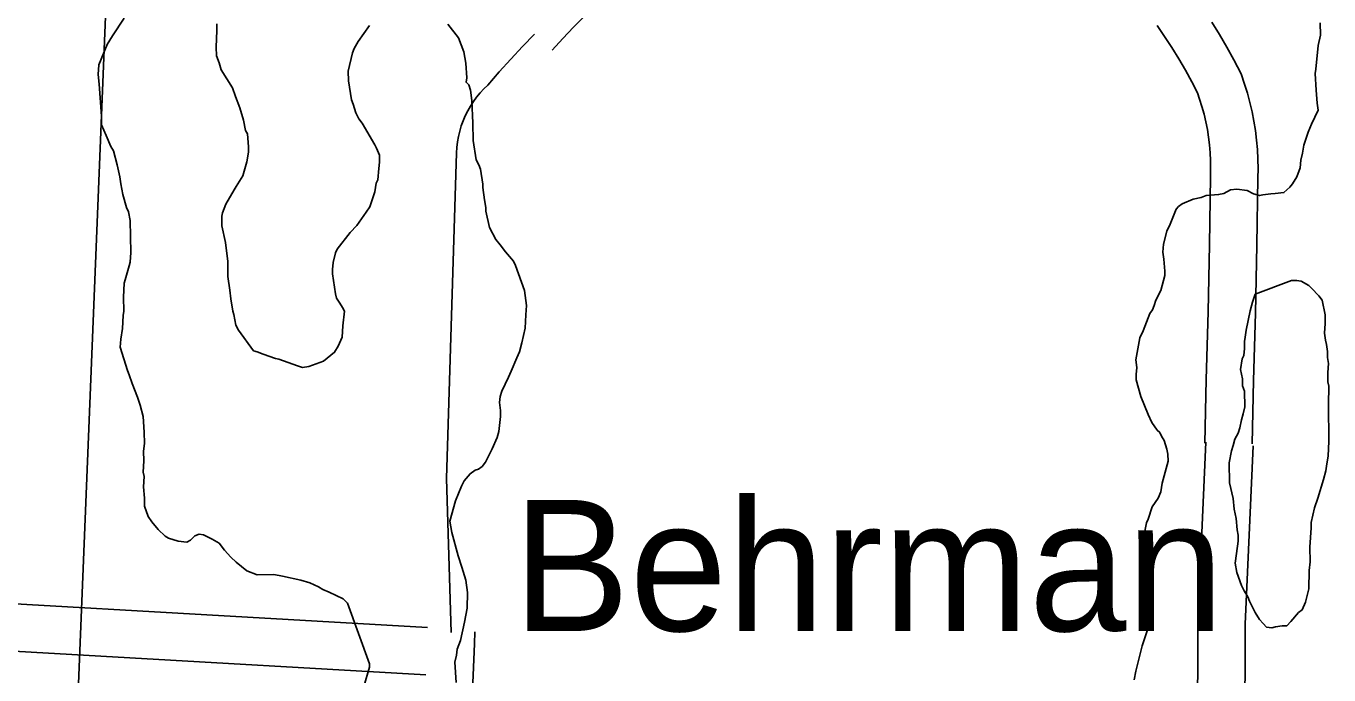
# Model space of a CAD drawing. Extents: x 3677843 to 3715951, y 511991 to 537744.
# Drawn here: x 3693064 to 3693889, y 526163 to 526573 of the extents above; entities that cross this region are included whole.
import ezdxf

# ---------------------------------------------------------------- set-up
doc = ezdxf.new("R2010")
doc.units = 0
for name, color, linetype in [('V-BLDG-IDEN', 7, 'Continuous'), ('V-ROAD-CNTR', 7, 'Continuous'), ('V-SITE-VEGE', 7, 'Continuous')]:
    doc.layers.add(name, color=color, linetype=linetype)

msp = doc.modelspace()

# ---------------------------------------------------------------- linework, layer by layer
at = {"layer": 'V-ROAD-CNTR'}
for points in [[(3693164.21, 527810.55), (3693013.77, 524096.54), (3692955.35, 522772.91), (3692937.19, 522304.73)], [(3693417.81, 526579.68), (3693410.81, 526572.67), (3693404.05, 526565.59), (3693397.33, 526558.23)], [(3693780.5, 526573.76), (3693785.32, 526566.87), (3693789.94, 526559.84), (3693794.36, 526552.69), (3693798.58, 526545.41), (3693802.6, 526538.03), (3693806.06, 526531.21), (3693807.48, 526527.2), (3693808.97, 526522.47), (3693810.28, 526517.68), (3693811.41, 526512.86), (3693812.36, 526507.99), (3693813.14, 526503.08), (3693813.74, 526498.16), (3693814.16, 526493.22), (3693814.39, 526488.27), (3693814.44, 526483.31), (3693814.31, 526477.99), (3693813.69, 526435.14), (3693812.78, 526392.43), (3693811.58, 526349.61), (3693810.84, 526309.39)], [(3693815.24, 526575.97), (3693820.1, 526568.11), (3693824.74, 526560.11), (3693829.16, 526551.99), (3693833.69, 526543.06), (3693835.95, 526536.69), (3693837.76, 526530.91), (3693839.36, 526525.07), (3693840.74, 526519.17), (3693841.91, 526513.23), (3693842.85, 526507.25), (3693843.59, 526501.24), (3693844.1, 526495.19), (3693844.38, 526489.14), (3693844.45, 526483.09), (3693844.3, 526477.39), (3693843.69, 526434.61), (3693842.78, 526391.69), (3693841.58, 526348.91), (3693840.83, 526308.83)], [(3693386.26, 526568.35), (3693378.62, 526560.49), (3693371.14, 526552.49), (3693363.82, 526544.35), (3693356.65, 526536.07), (3693354.14, 526533.67), (3693351.76, 526531.13), (3693349.54, 526528.46), (3693347.48, 526525.67), (3693345.59, 526522.76), (3693343.87, 526519.74), (3693342.32, 526516.63), (3693340.97, 526513.43), (3693339.79, 526510.17), (3693338.82, 526506.83), (3693338.03, 526503.45), (3693337.45, 526500.03), (3693337.06, 526496.58), (3693336.88, 526493.11), (3693330.55, 526287.02), (3693333.46, 526189.34)], [(3693811.41, 526310.02), (3693806.25, 526195.37), (3693805.47, 525908.72), (3693783.58, 525672.63), (3693775.65, 525424.66), (3693761.85, 525321.03), (3693738.66, 525231.12), (3693708.52, 525106.19), (3693687.68, 525035.83), (3693664.8, 524998.65), (3693631.73, 524973.4)], [(3693841.33, 526307.55), (3693836.25, 526194.66), (3693835.46, 525907.3), (3693813.54, 525670.76), (3693806.37, 525446.65)], [(3693318.48, 526192.51), (3692906.4, 526216.27), (3692821.04, 526216.94)], [(3693317.3, 526162.53), (3692905.42, 526186.28), (3692819.84, 526186.95)], [(3693633.12, 524973.67), (3693567.85, 524951.91), (3693529.64, 524947.19), (3693494.75, 524946.49), (3693461.71, 524953.1), (3693435.53, 524965.55), (3693397.39, 524994.4), (3693365.74, 525034.34), (3693334.39, 525082.35), (3693314.53, 525120.3), (3693304.66, 525160.05), (3693302.55, 525190.48), (3693298.14, 525317.16), (3693319.41, 525562.18), (3693323.11, 525757.86), (3693339.84, 525983.32), (3693348.14, 526182.14), (3693348.4, 526189.81)]]:
    msp.add_lwpolyline(points, dxfattribs=at)
at = {"layer": 'V-SITE-VEGE'}
for points in [[(3693281.65, 526169.63), (3693267.77, 526208.05), (3693264.96, 526210.76), (3693256.05, 526215.03), (3693252.16, 526216.62), (3693249.38, 526218.23), (3693243.81, 526220.9), (3693238.27, 526222.46), (3693226.63, 526225.03), (3693221.09, 526226.05), (3693210.6, 526225.87), (3693203.94, 526228.52), (3693197.22, 526233.93), (3693193.85, 526237.19), (3693189.92, 526241.54), (3693186.53, 526245.9), (3693182.07, 526248.59), (3693176.5, 526251.26), (3693173.74, 526251.76), (3693171, 526250.61), (3693168.28, 526247.81), (3693166.09, 526246.67), (3693160.56, 526247.13), (3693154.46, 526249.23), (3693152.23, 526250.3), (3693147.74, 526254.64), (3693143.79, 526259.55), (3693141.53, 526262.82), (3693139.22, 526269.41), (3693139.13, 526274.38), (3693138.46, 526281.54), (3693138.9, 526288.17), (3693138.31, 526290.93), (3693138.74, 526298.11), (3693138.64, 526304.18), (3693139.11, 526309.16), (3693138.99, 526316.33), (3693138.27, 526326.26), (3693136.5, 526333.41), (3693134.76, 526338.35), (3693131.3, 526347.12), (3693129.56, 526352.61), (3693128.41, 526355.36), (3693123.75, 526370.18), (3693124.21, 526375.16), (3693125.21, 526381.81), (3693125.62, 526390.09), (3693126.13, 526392.86), (3693125.98, 526401.69), (3693126.39, 526410.53), (3693126.91, 526412.75), (3693129.52, 526421.63), (3693130.04, 526423.84), (3693130.48, 526429.92), (3693130.15, 526450.34), (3693128.95, 526455.85), (3693127.8, 526458.58), (3693125.46, 526466.83), (3693124.25, 526473.43), (3693123.62, 526477.84), (3693121.84, 526485.54), (3693119.48, 526494.34), (3693117.78, 526497.07), (3693114.9, 526504.2), (3693112.04, 526510.78), (3693111.94, 526516.3), (3693110.5, 526536.7), (3693109.85, 526542.76), (3693110.3, 526548.84), (3693115.61, 526561.63), (3693118.83, 526567.2), (3693126.37, 526578.37)], [(3693184.95, 526574.92), (3693185.02, 526570.51), (3693184.65, 526560.01), (3693184.73, 526554.49), (3693186.47, 526550.1), (3693187.64, 526545.7), (3693195.01, 526534.23), (3693196.76, 526528.74), (3693199.64, 526521.61), (3693201.97, 526513.92), (3693203.19, 526507.31), (3693204.33, 526505.12), (3693205.01, 526496.85)], [(3693205.01, 526496.85), (3693205.07, 526493.54), (3693204.07, 526487.45), (3693201.45, 526478.58), (3693197.15, 526471.88), (3693196.08, 526469.66), (3693190.71, 526460.73), (3693188.59, 526455.18), (3693188.08, 526452.96), (3693188.17, 526446.89), (3693190.56, 526436.44), (3693191.86, 526424.32), (3693192.02, 526414.93), (3693193.27, 526406.12), (3693193.91, 526400.61), (3693195.14, 526392.9), (3693195.73, 526390.7), (3693196.94, 526384.09), (3693198.66, 526380.81), (3693208.26, 526367.72), (3693210.47, 526367.2), (3693214.36, 526365.61), (3693222.14, 526362.98), (3693224.35, 526362.46), (3693236.02, 526358.24), (3693239.35, 526357.19), (3693243.2, 526357.81), (3693252.53, 526361.28), (3693259.61, 526366.91), (3693261.76, 526370.81), (3693264.43, 526376.38), (3693264.86, 526383.56), (3693265.81, 526392.96), (3693264.67, 526395.15), (3693262.97, 526397.89), (3693260.7, 526401.16), (3693260.1, 526403.91), (3693258.24, 526416.58), (3693258.19, 526419.34), (3693258.67, 526423.76), (3693260.23, 526429.86), (3693261.29, 526432.09), (3693269.4, 526442.71), (3693273.74, 526447.2), (3693279.68, 526455.58), (3693281.83, 526458.93), (3693284.99, 526468.36), (3693286, 526473.9), (3693287.07, 526476.13), (3693287.5, 526483.31), (3693287.99, 526487.19), (3693287.92, 526491.6), (3693286.18, 526495.99), (3693285.05, 526498.18), (3693277.09, 526511.85), (3693274.84, 526514.57), (3693273.12, 526518.41), (3693271.37, 526523.9), (3693270.22, 526526.64), (3693268.36, 526538.76), (3693268.26, 526544.83), (3693270.83, 526556.47), (3693271.89, 526559.24), (3693274.58, 526563.71), (3693281.59, 526573.76)], [(3693331.26, 526574.58), (3693338.03, 526565.86), (3693341.49, 526557.08), (3693342.71, 526549.93), (3693343.42, 526540.55), (3693342.91, 526537.78), (3693344.6, 526536.16), (3693345.75, 526532.86), (3693346.41, 526526.25), (3693347.21, 526511.91), (3693347.39, 526500.87), (3693349.24, 526488.75), (3693350.95, 526485.47), (3693352.1, 526482.73), (3693353.37, 526473.36), (3693353.4, 526471.16), (3693354.63, 526463.45), (3693355.27, 526458.49), (3693355.3, 526456.28), (3693357.68, 526445.83), (3693361.68, 526438.17), (3693364.49, 526434.9), (3693367.88, 526430.54)], [(3693866.25, 526473.57), (3693868.94, 526478.03), (3693871.05, 526483.59), (3693871.52, 526488.57), (3693872.56, 526493), (3693873.58, 526497.98), (3693876.2, 526506.31), (3693878.33, 526511.31), (3693882.6, 526520.22), (3693881.97, 526524.62), (3693881.29, 526532.89), (3693880.56, 526543.37), (3693881.06, 526546.14), (3693882.47, 526561.07), (3693884.02, 526567.72), (3693883.89, 526575.45)], [(3693766, 526159.42), (3693767.02, 526164.96), (3693769.09, 526173.28), (3693771.17, 526181.04), (3693774.32, 526190.48), (3693775.39, 526192.71), (3693774.77, 526197.11), (3693775.28, 526199.33), (3693775.67, 526209.28), (3693777.71, 526219.24), (3693775.39, 526226.39), (3693773.09, 526231.87), (3693771.33, 526237.91), (3693771.19, 526246.19), (3693773.74, 526258.93), (3693774.81, 526261.16), (3693777.44, 526268.93), (3693781.21, 526274.51), (3693782.81, 526278.41), (3693783.82, 526283.94), (3693787.45, 526297.81), (3693787.38, 526302.22), (3693786.77, 526305.52), (3693785.03, 526311.02), (3693783.33, 526313.74), (3693782.18, 526315.94), (3693780.5, 526317.56), (3693777.11, 526322.48), (3693774.82, 526327.41), (3693770.21, 526338.93), (3693767.28, 526349.37), (3693767.22, 526352.68), (3693767.7, 526357.1), (3693767.06, 526362.06), (3693769.6, 526375.91), (3693771.73, 526380.36), (3693775.97, 526391.47), (3693777.59, 526393.7), (3693778.64, 526396.48), (3693779.69, 526399.81), (3693782.9, 526405.94), (3693785.51, 526415.37), (3693785.46, 526418.13), (3693784.78, 526425.85), (3693784.16, 526430.25), (3693784.63, 526435.23), (3693786.7, 526443.54), (3693788.83, 526448), (3693792.54, 526457.44), (3693794.17, 526459.13), (3693796.35, 526460.82), (3693803.48, 526463.7), (3693808.43, 526464.88), (3693811.72, 526466.04), (3693819.44, 526466.72), (3693822.74, 526467.33), (3693827.12, 526469.61), (3693830.98, 526470.23), (3693837.62, 526469.23), (3693841.52, 526467.09), (3693845.4, 526466.05), (3693847.6, 526466.64), (3693852.56, 526467.27), (3693855.31, 526467.32), (3693860.83, 526467.96), (3693864.63, 526471.33), (3693866.25, 526473.57)], [(3693367.88, 526430.54), (3693372.94, 526424.55), (3693374.09, 526421.81), (3693379.88, 526405.89), (3693381.14, 526396.53), (3693380.68, 526390.45), (3693380.27, 526382.16), (3693378.22, 526372.74), (3693376.65, 526367.19), (3693375.06, 526363.3), (3693371.33, 526354.96), (3693369.74, 526351.07), (3693365.47, 526342.17), (3693364.42, 526338.83), (3693363.94, 526334.96), (3693364.57, 526330), (3693364.63, 526326.14), (3693363.69, 526316.74), (3693362.65, 526312.86), (3693359.46, 526305.63), (3693355.17, 526297.28), (3693353.02, 526294.48), (3693350.83, 526292.79), (3693348.63, 526292.2), (3693345.36, 526289.94), (3693341.57, 526285.46), (3693339.97, 526282.12), (3693336.26, 526272.67), (3693332.6, 526259.91), (3693333.83, 526252.75), (3693337.94, 526237.92), (3693340.26, 526230.78), (3693342.61, 526222.54), (3693343.84, 526214.83), (3693343.45, 526204.88), (3693341.94, 526196.02), (3693339.38, 526184.39), (3693337.26, 526178.83), (3693336.77, 526174.96), (3693335.74, 526170.53), (3693336.5, 526157.84)], [(3693278.02, 526155.22), (3693281.69, 526167.42), (3693281.65, 526169.63)]]:
    msp.add_lwpolyline(points, dxfattribs=at)
for points in [[(3693842.57, 526403.61), (3693865.61, 526412.28), (3693868.92, 526412.33), (3693871.69, 526411.83), (3693876.71, 526409.15), (3693878.39, 526407.52), (3693882.89, 526402.62), (3693885.14, 526399.9), (3693886.95, 526390.55), (3693887.04, 526385.03), (3693886.59, 526378.95), (3693887.21, 526374.54), (3693887.81, 526371.79), (3693888.44, 526367.38), (3693888.5, 526363.52), (3693889.12, 526359.67), (3693888.66, 526354.14), (3693888.76, 526348.07), (3693889.35, 526345.32), (3693889, 526333.71), (3693889.38, 526310.53), (3693888.98, 526301.14), (3693887.96, 526296.16), (3693887.48, 526291.73), (3693885.92, 526286.18), (3693882.25, 526274.53), (3693880.14, 526268.42), (3693878.08, 526259), (3693878.14, 526255.69), (3693877.24, 526243.53), (3693877.4, 526234.15), (3693876.93, 526228.62), (3693876.57, 526217.02), (3693874.5, 526208.7), (3693872.38, 526203.7), (3693870.2, 526202.01), (3693865.32, 526196.4), (3693862.61, 526193.6), (3693859.85, 526193.55), (3693855.44, 526192.93), (3693853.24, 526192.34), (3693849.92, 526192.84), (3693847.68, 526195.01), (3693845.42, 526197.73), (3693842.59, 526202.1), (3693839.16, 526209.22), (3693838.01, 526211.96), (3693835.74, 526215.79), (3693834.03, 526219.07), (3693831.13, 526227.31), (3693829.93, 526233.36), (3693830.93, 526239.45), (3693831.91, 526247.2), (3693831.84, 526251.06), (3693831.23, 526254.36), (3693830.56, 526261.53), (3693829.36, 526267.58), (3693828.7, 526274.19), (3693826.33, 526284.09), (3693826.12, 526296.79), (3693827.65, 526304.54), (3693828.69, 526307.87), (3693829.73, 526311.76), (3693831.88, 526315.65), (3693832.93, 526318.98), (3693833.95, 526323.97), (3693834.99, 526327.85), (3693836.02, 526332.29), (3693835.85, 526342.22), (3693834.7, 526345.51), (3693834.62, 526349.93), (3693833.42, 526355.98), (3693834.41, 526362.62), (3693835.48, 526364.85), (3693835.96, 526369.28), (3693835.89, 526373.69), (3693836.39, 526376.46), (3693836.87, 526380.89), (3693839.43, 526393.07), (3693840.99, 526398.62)], [(3693842.57, 526403.61), (3693840.99, 526398.62), (3693839.43, 526393.07), (3693836.87, 526380.89), (3693836.39, 526376.46), (3693835.89, 526373.69), (3693835.96, 526369.28), (3693835.48, 526364.85), (3693834.41, 526362.62), (3693833.42, 526355.98), (3693834.62, 526349.93), (3693834.7, 526345.51), (3693835.85, 526342.22), (3693836.02, 526332.29), (3693834.99, 526327.85), (3693833.95, 526323.97), (3693832.93, 526318.98), (3693831.88, 526315.65), (3693829.73, 526311.76), (3693828.69, 526307.87), (3693827.65, 526304.54), (3693826.12, 526296.79), (3693826.33, 526284.09), (3693828.7, 526274.19), (3693829.36, 526267.58), (3693830.56, 526261.53), (3693831.23, 526254.36), (3693831.84, 526251.06), (3693831.91, 526247.2), (3693830.93, 526239.45), (3693829.93, 526233.36), (3693831.13, 526227.31), (3693834.03, 526219.07), (3693835.74, 526215.79), (3693838.01, 526211.96), (3693839.16, 526209.22), (3693842.59, 526202.1), (3693845.42, 526197.73), (3693847.68, 526195.01), (3693849.92, 526192.84), (3693853.24, 526192.34), (3693855.44, 526192.93), (3693859.85, 526193.55), (3693862.61, 526193.6), (3693865.32, 526196.4), (3693870.2, 526202.01), (3693872.38, 526203.7), (3693874.5, 526208.7), (3693876.57, 526217.02), (3693876.93, 526228.62), (3693877.4, 526234.15), (3693877.24, 526243.53), (3693878.14, 526255.69), (3693878.08, 526259), (3693880.14, 526268.42), (3693882.25, 526274.53), (3693885.92, 526286.18), (3693887.48, 526291.73), (3693887.96, 526296.16), (3693888.98, 526301.14), (3693889.38, 526310.53), (3693889, 526333.71), (3693889.35, 526345.32), (3693888.76, 526348.07), (3693888.66, 526354.14), (3693889.12, 526359.67), (3693888.5, 526363.52), (3693888.44, 526367.38), (3693887.81, 526371.79), (3693887.21, 526374.54), (3693886.59, 526378.95), (3693887.04, 526385.03), (3693886.95, 526390.55), (3693885.14, 526399.9), (3693882.89, 526402.62), (3693878.39, 526407.52), (3693876.71, 526409.15), (3693871.69, 526411.83), (3693868.92, 526412.33), (3693865.61, 526412.28)]]:
    msp.add_lwpolyline(points, close=True, dxfattribs=at)

# ---------------------------------------------------------------- texts
at = {"layer": 'V-BLDG-IDEN'}
msp.add_text('Behrman', height=83, dxfattribs=at).set_placement((3693372.5, 526190.35))

doc.saveas('drawing.dxf')
